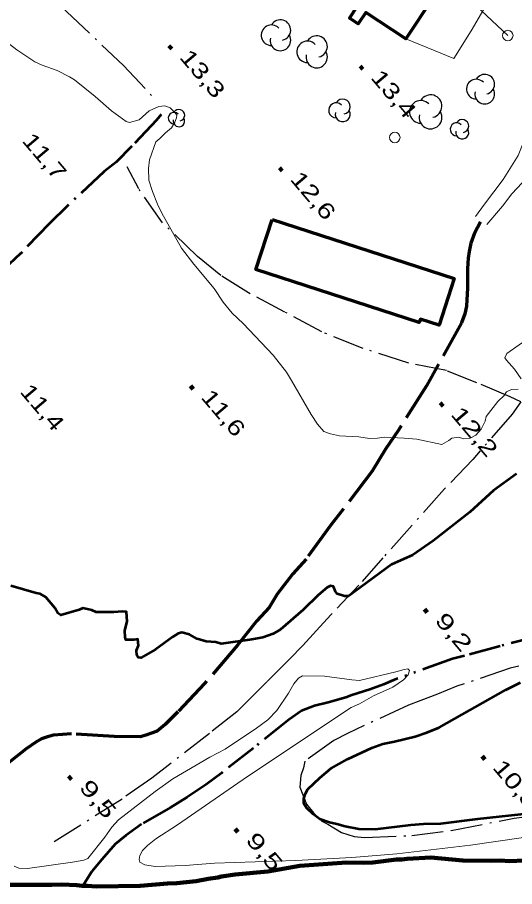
# Model space of a CAD drawing. Extents: x 386081 to 389416, y 5130568 to 5134082.
# Drawn here: x 387436.5 to 387530.9, y 5132708.3 to 5132873.4 of the extents above; entities that cross this region are included whole.
import ezdxf

# ---------------------------------------------------------------- set-up
doc = ezdxf.new("R2010")
doc.units = 0
doc.header["$LTSCALE"] = 1.2
for name, pattern in [('DASH_DOUBLE_DOT', [9.2, 5, -1.2, 0.3, -1.2, 0.3, -1.2]), ('DOT_DASHED', [7.7, 5, -1.2, 0.3, -1.2]), ('LONG_DASHED', [7.5, 6, -1.5])]:
    doc.linetypes.add(name, pattern=pattern)
for name, color, linetype, lineweight in [('1', 7, 'Continuous', 53), ('19', 7, 'Continuous', 13), ('2', 7, 'Continuous', 13), ('22', 7, 'Continuous', 13), ('3', 7, 'Continuous', 140), ('31', 7, 'Continuous', 70), ('36', 7, 'Continuous', 13), ('4', 7, 'DASH_DOUBLE_DOT', 53), ('41', 7, 'DOT_DASHED', 25), ('44', 7, 'Continuous', 25)]:
    doc.layers.add(name, color=color, linetype=linetype, lineweight=lineweight)

msp = doc.modelspace()

# ---------------------------------------------------------------- linework, layer by layer
at = {"layer": '1'}
for points in [[(387531.25, 5132786.67), (387526.9, 5132783.52), (387522.41, 5132779.39), (387515.41, 5132773.96), (387511.48, 5132771.25), (387507.54, 5132769.48), (387499.36, 5132763.47), (387498.6, 5132763.48), (387497.2, 5132763.92), (387496.86, 5132764.37), (387496.52, 5132765.3), (387495.91, 5132765.42), (387495.31, 5132765.08), (387493.59, 5132763.63), (387490.74, 5132760.86)], [(387490.74, 5132760.86), (387486.43, 5132757.12), (387485.03, 5132756.3), (387483.08, 5132755.62), (387480.99, 5132755.21), (387475.16, 5132754.42), (387474.18, 5132754.7), (387472.33, 5132754.86), (387470.63, 5132755.36), (387469.15, 5132756.2), (387467.72, 5132756.54), (387467.04, 5132756.37), (387465.97, 5132755.72), (387462.68, 5132753.32), (387459.92, 5132751.73), (387459.4, 5132751.83), (387459.16, 5132752.23), (387459.12, 5132753.11), (387459.48, 5132754.07), (387459.36, 5132755.3), (387458.61, 5132755.13), (387457.06, 5132755.13), (387456.92, 5132755.68), (387456.91, 5132756.95), (387457.3, 5132758.65), (387457.19, 5132760.46), (387456.38, 5132760.54), (387454.78, 5132760.4), (387451.45, 5132760.42), (387450.61, 5132760.82), (387448.89, 5132761.19), (387448.2, 5132760.87), (387444.73, 5132759.82), (387444.18, 5132760.24), (387443.57, 5132761.25), (387441.89, 5132763.26), (387440.84, 5132763.91), (387440.04, 5132764.04), (387435.26, 5132765.4)], [(387534.4, 5132722.26), (387523.84, 5132721.1), (387516.84, 5132720.21), (387513.58, 5132720.13), (387511.19, 5132719.93), (387504.43, 5132719.16), (387501.3, 5132719.2), (387498.72, 5132719.68), (387497.12, 5132720.16), (387495.71, 5132720.46), (387493.92, 5132721.13), (387492.63, 5132722.04), (387491.4, 5132723.26), (387490.85, 5132724.05), (387490.85, 5132725.03), (387491.16, 5132725.95), (387491.65, 5132726.82), (387493.92, 5132728.97), (387496.01, 5132730.7), (387499.14, 5132732.5), (387503.75, 5132734.67), (387505.84, 5132735.41), (387508.11, 5132735.85), (387511.98, 5132736.79), (387514.19, 5132737.54), (387516.53, 5132738.53), (387529.23, 5132745.65), (387532, 5132747.07)]]:
    msp.add_lwpolyline(points, dxfattribs=at)
at = {"layer": '19'}
for points in [[(387510.26, 5132869.32), (387519.34, 5132865.59), (387522.64, 5132870.83), (387525.46, 5132875.69), (387527.42, 5132877.94), (387528.59, 5132878.55), (387530.76, 5132879.01), (387535.16, 5132879.47), (387537.71, 5132879.05), (387538.78, 5132878.36), (387539.66, 5132877.04), (387539.37, 5132875.13), (387538.25, 5132870.99), (387535.91, 5132860.41), (387533.49, 5132852.04), (387531.59, 5132847.16), (387528.74, 5132842.61), (387525.14, 5132837.88), (387523.49, 5132835.57)], [(387545.55, 5132845.7), (387542.33, 5132846.55), (387541.86, 5132844.88), (387540.56, 5132843.91), (387538.83, 5132843.41), (387534.92, 5132843.49), (387533.7, 5132843.05), (387532.99, 5132842.59), (387532.32, 5132841.98), (387530.38, 5132839.89), (387528.6, 5132837.55), (387525.63, 5132834.02)]]:
    msp.add_lwpolyline(points, dxfattribs=at)
at = {"layer": '2'}
for points in [[(387466.68, 5132854.29), (387466.75, 5132854.84), (387466.38, 5132855.33), (387465.52, 5132856.18), (387464.47, 5132856.6), (387463.37, 5132856.48), (387461.53, 5132855.61), (387459.63, 5132853.95), (387457.78, 5132853.45), (387457.11, 5132853.63), (387454.35, 5132855.64), (387451.27, 5132858.33), (387447.34, 5132861.5), (387446.36, 5132862.11), (387444.03, 5132863.32), (387441.2, 5132864.29), (387439.79, 5132864.96), (387436.41, 5132867.21), (387428.85, 5132873), (387424, 5132876.97)], [(387531.58, 5132802.74), (387530.29, 5132802.69), (387529.34, 5132802.26), (387528.9, 5132801.59), (387527.71, 5132800.4), (387525.5, 5132797.57), (387525.29, 5132796.67), (387524.52, 5132795.2), (387523.5, 5132794.05), (387522.45, 5132793.48), (387521.26, 5132793.34), (387520.24, 5132793.63), (387518.96, 5132793.47), (387518.4, 5132793.01), (387517.05, 5132792.24), (387512.34, 5132793.25), (387509.89, 5132793.49), (387506.15, 5132793.65), (387504.86, 5132793.46), (387503.33, 5132793.39), (387501.3, 5132793.69), (387497.62, 5132793.92), (387495.91, 5132794.28), (387494.68, 5132794.76), (387493.45, 5132796.1), (387492.23, 5132797.93), (387488.54, 5132804.41), (387487.56, 5132805.99), (387485.04, 5132809.23), (387479.34, 5132815.26), (387477.25, 5132817.21), (387475.53, 5132819.29), (387473.87, 5132821.92), (387470.01, 5132826.49), (387467.67, 5132829.54), (387463.93, 5132836.2), (387463.07, 5132837.92), (387462.15, 5132840.3), (387461.47, 5132842.44), (387461.41, 5132844.71), (387461.59, 5132846.36), (387462.76, 5132849.74), (387463.56, 5132850.41), (387464.6, 5132851.46), (387465.76, 5132852.38), (387466.38, 5132853.49), (387466.68, 5132854.29)], [(387534.07, 5132812.82), (387529.38, 5132809.54), (387529.05, 5132808.7), (387529.35, 5132808.26), (387530.87, 5132806.59), (387532.11, 5132804.72)], [(387542.16, 5132719), (387522.5, 5132716.18), (387508.54, 5132714.51), (387500.01, 5132713.8), (387489.35, 5132713.25), (387473.92, 5132712.76), (387468.34, 5132712.28), (387462.62, 5132712.13), (387460.69, 5132712.43), (387459.74, 5132712.96), (387459.58, 5132713.42), (387459.74, 5132714.19), (387460.27, 5132715.13), (387461.19, 5132716.11), (387462.79, 5132717.34), (387466.87, 5132720.03), (387480.18, 5132729.18), (387499.86, 5132742.32), (387501.44, 5132743.01), (387504.12, 5132744.51), (387507.75, 5132746.2), (387509.8, 5132747.55), (387510.65, 5132748.51), (387510.94, 5132749.33), (387510.61, 5132749.63), (387509.92, 5132749.55), (387508.36, 5132749.08), (387501.42, 5132747.44), (387499.99, 5132747.54), (387494.82, 5132748.24), (387490.61, 5132748.34), (387489.85, 5132747.88), (387488.96, 5132746.82), (387487.97, 5132745.05), (387485.77, 5132741.75), (387484.02, 5132739.96), (387481.91, 5132738.4), (387475.91, 5132734.41), (387473.01, 5132732.87), (387466.02, 5132728.76), (387462.67, 5132726.38), (387455.7, 5132720.97), (387454.41, 5132719.58), (387453.08, 5132717.67), (387449.88, 5132713.62), (387449.08, 5132713.34), (387446.93, 5132712.95), (387438.4, 5132711.71), (387436.77, 5132711.8), (387435.87, 5132712.16)]]:
    msp.add_lwpolyline(points, dxfattribs=at)
at = {"layer": '22', "linetype": 'LONG_DASHED', "lineweight": 70}
msp.add_lwpolyline([(387524.43, 5132834.57), (387523.27, 5132832.42), (387522.59, 5132830.52), (387522.23, 5132828.93), (387522.04, 5132827.64), (387521.92, 5132825.68), (387521.92, 5132822.01), (387521.74, 5132818.52), (387521.43, 5132817.11), (387520.82, 5132815.39), (387514.14, 5132803.43), (387508.85, 5132795.01), (387506.38, 5132791.38), (387503.84, 5132787.19), (387495.95, 5132776.85), (387491.31, 5132770.49), (387488.79, 5132767.72), (387485.82, 5132763.83), (387484.28, 5132761.31), (387481.97, 5132758.76), (387478.26, 5132754.13), (387472.03, 5132746.84), (387466.93, 5132741.48), (387464.53, 5132739.07), (387463.05, 5132737.84), (387460.9, 5132737.03), (387459.86, 5132736.72), (387454.85, 5132736.8), (387446.79, 5132737.31), (387443.35, 5132737.05), (387442.18, 5132736.73), (387441.07, 5132736.36), (387439.96, 5132735.74), (387438.18, 5132734.44), (387434.83, 5132731.77)], dxfattribs=at)
at = {"layer": '3'}
for p, q in [((387465.27, 5132867.99), (387465.78, 5132867.38)), ((387501.57, 5132864.13), (387502.08, 5132863.52)), ((387486.27, 5132844.83), (387486.78, 5132844.22)), ((387469.35, 5132803.4), (387469.86, 5132802.79)), ((387516.78, 5132800.15), (387517.29, 5132799.54)), ((387513.75, 5132760.99), (387514.26, 5132760.38)), ((387524.72, 5132733.07), (387525.23, 5132732.46)), ((387446.22, 5132729.27), (387446.73, 5132728.66)), ((387477.84, 5132719.26), (387478.35, 5132718.65))]:
    msp.add_line(p, q, dxfattribs=at)
at = {"layer": '31'}
for points in [[(387504.07, 5132884.61), (387510.35, 5132880.46), (387511.06, 5132881.55), (387513.22, 5132880.13), (387512.48, 5132879.01), (387515.39, 5132877.09), (387510.26, 5132869.32), (387502.65, 5132874.34), (387501.21, 5132872.17), (387499.56, 5132873.25), (387501.01, 5132875.44), (387498.92, 5132876.82)], [(387484.85, 5132835), (387519.41, 5132823.79), (387516.55, 5132814.95), (387513, 5132816.09), (387512.79, 5132815.46), (387481.77, 5132825.51)]]:
    msp.add_lwpolyline(points, close=True, dxfattribs=at)
at = {"layer": '36', "lineweight": 25}
msp.add_lwpolyline([(386529.48, 5133338.34), (386646.14, 5133320.91), (386734.05, 5133307.9), (386763.33, 5133288.82), (386823.06, 5133250.19), (386965.77, 5133157.68), (387040.78, 5133098.87), (387093.59, 5133057.78), (387159.68, 5133026.76), (387228.64, 5132973.67), (387297.42, 5132941.46), (387339.88, 5132913.57), (387352.13, 5132976.96), (387402.17, 5132955.12), (387471.5, 5132924.49), (387529.57, 5132869.95)], dxfattribs=at)
at = {"layer": '36'}
for centre in [(387529.588, 5132869.93), (387508.138, 5132850.57)]:
    msp.add_circle(centre, 1, dxfattribs=at)
at = {"layer": '4'}
for points in [[(387463.77, 5132854.95), (387462.91, 5132853.85), (387458.24, 5132848.92), (387455.23, 5132845.91), (387452.96, 5132844.12), (387446.05, 5132837.65), (387442.51, 5132834.2), (387437.11, 5132828.53), (387434.95, 5132826.5)], [(387536.07, 5132756.01), (387528.13, 5132753.99), (387521.36, 5132752.11), (387519.09, 5132751.55), (387507.88, 5132747.49), (387505.97, 5132746.68), (387503.37, 5132745.73), (387499.99, 5132744.67), (387498.82, 5132744.23), (387495.47, 5132743.28), (387492.89, 5132742.65), (387490.43, 5132741.65), (387488.09, 5132740.04), (387481.32, 5132734.6), (387475.23, 5132729.84), (387472.33, 5132727.68), (387468.7, 5132725.26), (387465.56, 5132723.34), (387460.08, 5132720.18), (387457.06, 5132718.01), (387455.03, 5132716.34), (387452.51, 5132713.44), (387450.6, 5132711.16), (387448.94, 5132708.46)]]:
    msp.add_lwpolyline(points, dxfattribs=at)
at = {"layer": '4', "linetype": 'Continuous', "lineweight": 90}
msp.add_lwpolyline([(387532.85, 5132713.22), (387529.84, 5132713.15), (387528.24, 5132713.26), (387526.58, 5132713.19), (387521.04, 5132713.28), (387514.95, 5132713.8), (387510.46, 5132713.59), (387509.47, 5132713.46), (387508.49, 5132713.46), (387503.99, 5132712.88), (387502.21, 5132712.81), (387498.95, 5132712.85), (387490.14, 5132712.25), (387484.05, 5132711.18), (387477.83, 5132710.59), (387475.24, 5132710.21), (387474.57, 5132710.02), (387472.72, 5132709.76), (387470.44, 5132709.32), (387466.75, 5132708.93), (387464.96, 5132708.86), (387459.79, 5132708.46), (387451.53, 5132708.29), (387449.74, 5132708.47), (387448.76, 5132708.46), (387447.77, 5132708.58), (387444.94, 5132708.69), (387443.03, 5132708.61), (387434.59, 5132708.63)], dxfattribs=at)
at = {"layer": '41'}
for points in [[(387379.1, 5132921.05), (387395.77, 5132911.55), (387416.63, 5132899.63), (387424.1, 5132893.89), (387435.04, 5132884.99), (387445.84, 5132874.49), (387456.65, 5132864.25), (387462.66, 5132857.78)], [(387532.09, 5132800.36), (387530.07, 5132801.33), (387523.69, 5132803.99), (387517.93, 5132806.29), (387510.82, 5132807.73), (387502.11, 5132810.5), (387494.26, 5132813.65), (387487.26, 5132817.42), (387480.39, 5132821.06), (387475.11, 5132824.34), (387470.69, 5132828), (387464.06, 5132834.34), (387459.52, 5132840.81), (387457.31, 5132844.97)], [(387532.09, 5132800.36), (387530.44, 5132798.02), (387522.93, 5132789.4), (387517.59, 5132783.83), (387505.89, 5132770.76), (387501.31, 5132765.57), (387495.99, 5132759.88), (387493.28, 5132756.92), (387490.7, 5132754.09), (387488.12, 5132751.5), (387483.82, 5132747.18), (387480.99, 5132744.35), (387478.17, 5132741.51), (387472.96, 5132737.4), (387462.01, 5132728.88), (387456.35, 5132724.92), (387443.38, 5132716.71)], [(387540.6, 5132752.5), (387530.04, 5132749.75), (387519.94, 5132746.36), (387516.25, 5132744.87), (387513.06, 5132743.62), (387510.73, 5132742.75), (387499.14, 5132737.39), (387496.56, 5132736.02), (387491.07, 5132732.1), (387490.82, 5132730.87), (387490.33, 5132729.4), (387490.08, 5132727.19), (387491.36, 5132723.92), (387492.71, 5132722.33), (387494.31, 5132720.75), (387495.41, 5132720.14), (387497.99, 5132718.56), (387500.45, 5132717.84), (387502.41, 5132717.61), (387511.38, 5132718.02), (387518.87, 5132718.92), (387530.78, 5132721.31), (387542.69, 5132722.73)]]:
    msp.add_lwpolyline(points, dxfattribs=at)
at = {"layer": '44'}
for centre, radius, start, end in [((387484.733, 5132869.994), 1.959, 44.11537, 269.80396), ((387486.418, 5132870.974), 1.959, 282.26917, 149.72626), ((387486.418, 5132869.015), 1.959, 166.93686, 29.62122), ((387493.308, 5132867.861), 2.029, 282.26917, 149.72626), ((387491.562, 5132866.846), 2.029, 44.11537, 269.80396), ((387493.308, 5132865.831), 2.029, 166.93686, 29.62122), ((387523.614, 5132859.752), 1.868, 44.11537, 269.80396), ((387525.22, 5132860.686), 1.868, 282.26917, 149.72626), ((387514.928, 5132856.514), 2.15, 282.26917, 149.72626), ((387525.22, 5132858.818), 1.868, 166.93686, 29.62122), ((387497.018, 5132855.722), 1.43, 44.11537, 269.80396), ((387498.247, 5132856.437), 1.43, 282.26917, 149.72626), ((387513.079, 5132855.439), 2.15, 44.11537, 269.80396), ((387466.216, 5132854.255), 1.093, 44.11537, 269.80396), ((387467.157, 5132854.801), 1.093, 282.26917, 149.72626), ((387498.247, 5132855.008), 1.43, 166.93686, 29.62122), ((387514.928, 5132854.364), 2.15, 166.93686, 29.62122), ((387467.157, 5132853.708), 1.093, 166.93686, 29.62122), ((387519.885, 5132852.138), 1.231, 44.11537, 269.80396), ((387520.944, 5132852.753), 1.231, 282.26917, 149.72626), ((387520.944, 5132851.522), 1.231, 166.93686, 29.62122)]:
    msp.add_arc(centre, radius, start, end, dxfattribs=at)

# ---------------------------------------------------------------- texts
at = {"layer": '3'}
for s, width, p in [('13,3   ', 1.35, (387467.1, 5132865.77)), ('13,4   ', 1.35, (387503.4, 5132861.91)), ('11,7   ', 1.3, (387437.22, 5132849.9)), ('12,6   ', 1.35, (387488.1, 5132842.61)), ('11,4   ', 1.3, (387436.82, 5132802.24)), ('11,6   ', 1.3, (387471.18, 5132801.18)), ('12,2   ', 1.4, (387518.61, 5132797.93)), ('9,2    ', 1.45, (387515.58, 5132758.77)), ('10,3   ', 1.35, (387526.55, 5132730.85)), ('9,5    ', 1.45, (387448.05, 5132727.05)), ('9,5    ', 1.45, (387479.67, 5132717.04))]:
    msp.add_text(s, height=3, rotation=310.294, dxfattribs=dict(at, width=width)).set_placement(p)

doc.saveas('drawing.dxf')
